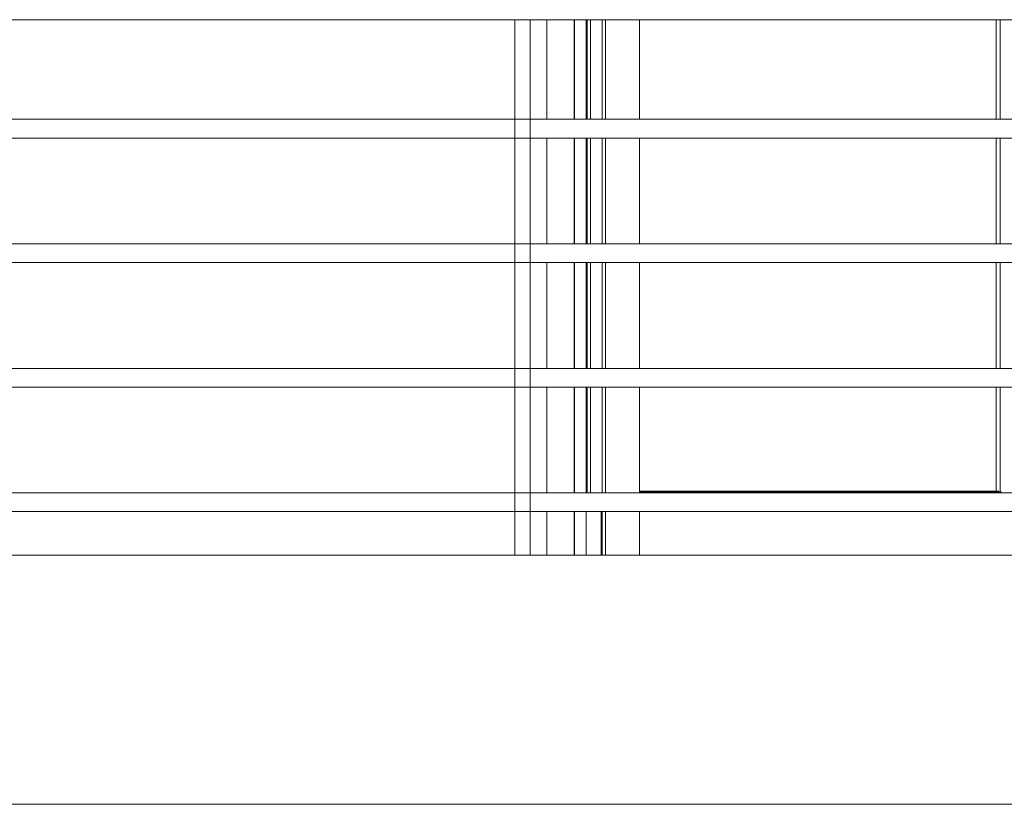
# Model space of a CAD drawing. Header units: inches. Extents: x 424 to 2043, y -237 to 445.
# Tile 907 of 965: x 977.47 to 979.05, y 229.75 to 231.01. Entities that reach past the tile are written whole.
import ezdxf

# ---------------------------------------------------------------- set-up
doc = ezdxf.new("R2010")
doc.units = ezdxf.units.IN
doc.header["$MEASUREMENT"] = 0
for name, color, linetype, lineweight in [('A-DOOR', 31, 'Continuous', 9), ('A-FLOR', 192, 'Continuous', 9), ('A-FLOR-HRAL', 11, 'Continuous', 9), ('A-WALL', 113, 'Continuous', 9)]:
    doc.layers.add(name, color=color, linetype=linetype, lineweight=lineweight)

# ---------------------------------------------------------------- blocks, each defined once
blk = doc.blocks.new('Railing - 25mm-V37-Section 2')
at = {"layer": 'A-FLOR-HRAL'}
for p, q in [((19.7206, 6.46), (19.7206, 5.6)), ((19.7326, 6.46), (19.7206, 6.46)), ((19.7456, 6.46), (19.7326, 6.46)), ((19.7456, 5.6), (19.7456, 6.46))]:
    blk.add_line(p, q, dxfattribs=at)
blk = doc.blocks.new('Railing - Railing-202422-Section 2')
at = {"layer": 'A-FLOR-HRAL'}
for p, q in [((20.2501, 14.46), (26.2602, 14.46)), ((26.2602, 14.3), (20.4674, 14.3)), ((20.5081, 14.27), (26.2602, 14.27)), ((26.2602, 14.1), (20.739, 14.1)), ((20.7797, 14.07), (26.2602, 14.07)), ((26.2602, 13.9), (21.0106, 13.9)), ((21.0513, 13.87), (26.2602, 13.87)), ((26.2602, 13.7), (21.2822, 13.7)), ((21.323, 13.67), (26.2602, 13.67))]:
    blk.add_line(p, q, dxfattribs=at)
blk.add_blockref('Railing - 25mm-V37-Section 2', (4.4723, 8))
blk = doc.blocks.new('5-panel_Bi-fold_external_door_10806 - Type 1-V73-Section 2')
at = {"layer": 'A-DOOR'}
for p, q in [((24.2445, 14.46), (24.2445, 14.3)), ((24.2885, 14.46), (24.2885, 14.3)), ((24.2889, 14.46), (24.2889, 14.3)), ((24.3079, 14.3), (24.3079, 14.46)), ((24.3096, 14.46), (24.3096, 14.3)), ((24.3145, 14.3), (24.3145, 14.46)), ((24.3334, 14.3), (24.3334, 14.46)), ((24.339, 14.3), (24.339, 14.46)), ((24.3932, 14.3), (24.3932, 14.46)), ((24.9667, 14.46), (24.9667, 14.3)), ((24.9732, 14.46), (24.9732, 14.3)), ((24.2445, 14.27), (24.2445, 14.1)), ((24.2885, 14.27), (24.2885, 14.1)), ((24.2889, 14.27), (24.2889, 14.1)), ((24.3079, 14.1), (24.3079, 14.27)), ((24.3096, 14.27), (24.3096, 14.1)), ((24.3145, 14.1), (24.3145, 14.27)), ((24.3334, 14.1), (24.3334, 14.27)), ((24.339, 14.1), (24.339, 14.27)), ((24.3932, 14.1), (24.3932, 14.27)), ((24.9667, 14.27), (24.9667, 14.1)), ((24.9732, 14.27), (24.9732, 14.1)), ((24.2445, 14.07), (24.2445, 13.9)), ((24.2885, 14.07), (24.2885, 13.9)), ((24.2889, 14.07), (24.2889, 13.9)), ((24.3079, 13.9), (24.3079, 14.07)), ((24.3096, 14.07), (24.3096, 13.9)), ((24.3145, 13.9), (24.3145, 14.07)), ((24.3334, 13.9), (24.3334, 14.07)), ((24.339, 13.9), (24.339, 14.07)), ((24.3932, 13.9), (24.3932, 14.07)), ((24.9667, 14.07), (24.9667, 13.9)), ((24.9732, 14.07), (24.9732, 13.9)), ((24.2445, 13.87), (24.2445, 13.7)), ((24.2885, 13.87), (24.2885, 13.7)), ((24.2889, 13.87), (24.2889, 13.7)), ((24.3079, 13.7), (24.3079, 13.87)), ((24.3096, 13.87), (24.3096, 13.7)), ((24.3145, 13.7), (24.3145, 13.87)), ((24.3334, 13.7), (24.3334, 13.87)), ((24.339, 13.7), (24.339, 13.87)), ((24.3932, 13.7), (24.3932, 13.87)), ((24.9667, 13.87), (24.9667, 13.7031)), ((24.9732, 13.87), (24.9732, 13.7018)), ((24.9708, 13.7031), (24.3932, 13.7031)), ((24.9742, 13.7018), (24.3932, 13.7018)), ((24.9742, 13.7018), (24.9754, 13.7)), ((24.2445, 13.67), (24.2445, 13.6)), ((24.2861, 13.661), (24.2861, 13.661)), ((24.2861, 13.661), (24.2861, 13.661)), ((24.2885, 13.67), (24.2885, 13.6)), ((24.2889, 13.67), (24.2889, 13.6)), ((24.3, 13.661), (24.3, 13.661)), ((24.3, 13.661), (24.3001, 13.661)), ((24.3, 13.661), (24.3, 13.661)), ((24.3001, 13.661), (24.3001, 13.661)), ((24.3079, 13.6), (24.3079, 13.67)), ((24.3318, 13.6), (24.3318, 13.67)), ((24.3334, 13.6), (24.3334, 13.67)), ((24.339, 13.6), (24.339, 13.67)), ((24.3932, 13.6), (24.3932, 13.67)), ((24.2861, 13.636), (24.2861, 13.636)), ((24.2861, 13.636), (24.2861, 13.636)), ((24.3, 13.636), (24.3, 13.636)), ((24.3, 13.636), (24.3001, 13.636)), ((24.3, 13.636), (24.3, 13.636)), ((24.3001, 13.636), (24.3001, 13.636)), ((24.2861, 13.611), (24.2861, 13.611)), ((24.2861, 13.611), (24.2861, 13.611)), ((24.3, 13.611), (24.3, 13.611)), ((24.3, 13.611), (24.3001, 13.611)), ((24.3, 13.611), (24.3, 13.611)), ((24.3001, 13.611), (24.3001, 13.611))]:
    blk.add_line(p, q, dxfattribs=at)
at = {"layer": 'A-DOOR', "flags": 128}
for points in [[(24.3, 13.661), (24.3, 13.661), (24.3001, 13.661)], [(24.3, 13.636), (24.3, 13.636), (24.3001, 13.636)], [(24.3, 13.611), (24.3, 13.611), (24.3001, 13.611)]]:
    blk.add_lwpolyline(points, dxfattribs=at)

msp = doc.modelspace()

# ---------------------------------------------------------------- linework, layer by layer
at = {"layer": 'A-FLOR'}
for p, q in [((975.4871, 230.1501), (983.7718, 230.1501)), ((983.7718, 229.7501), (976.0303, 229.7501))]:
    msp.add_line(p, q, dxfattribs=at)
at = {"layer": 'A-WALL'}
for p, q in [((978.3136, 230.8501), (978.3136, 231.0101)), ((978.3136, 230.6501), (978.3136, 230.8201)), ((978.3136, 230.4501), (978.3136, 230.6201)), ((978.3136, 230.2501), (978.3136, 230.4201)), ((978.3136, 230.1501), (978.3136, 230.2201))]:
    msp.add_line(p, q, dxfattribs=at)

# ---------------------------------------------------------------- block references
at = {"layer": 'A-DOOR'}
msp.add_blockref('5-panel_Bi-fold_external_door_10806 - Type 1-V73-Section 2', (954.069, 216.5501), dxfattribs=at)
at = {"layer": 'A-FLOR-HRAL'}
msp.add_blockref('Railing - Railing-202422-Section 2', (954.069, 216.5501), dxfattribs=at)

doc.saveas('drawing.dxf')
